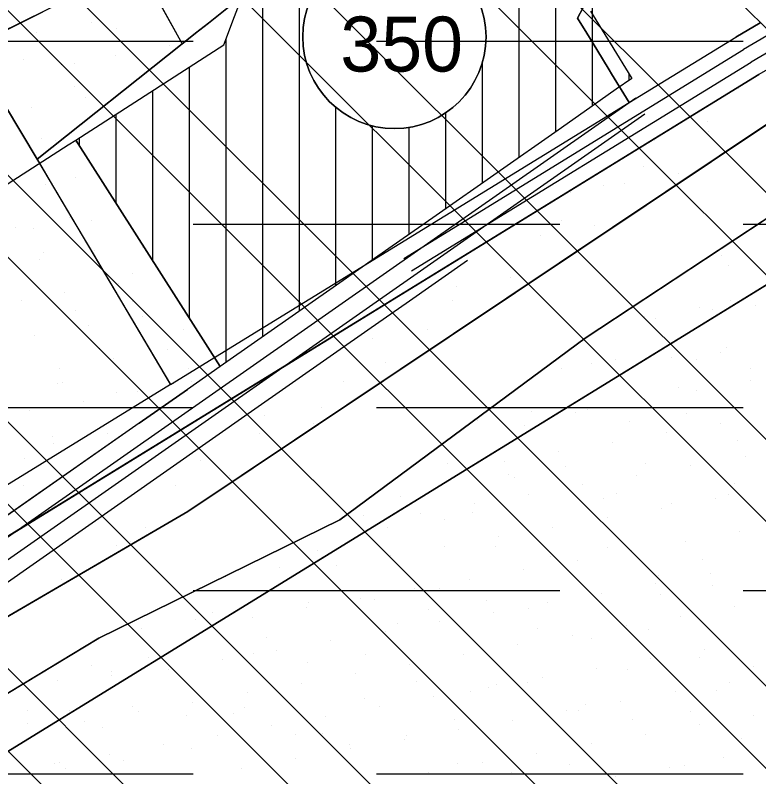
# Model space of a CAD drawing. Extents: x 419109 to 421295, y 4452223 to 4457798.
# Drawn here: x 420583.9 to 420786.7, y 4456856.1 to 4457063.9 of the extents above; entities that cross this region are included whole.
import ezdxf

# ---------------------------------------------------------------- set-up
doc = ezdxf.new("R2010")
doc.units = 0
for name, color, linetype in [('ADA', 7, 'Continuous'), ('ADAKENARI', 7, 'Continuous'), ('Default', 7, 'Continuous'), ('KALDIRIM', 7, 'Continuous'), ('KALDIRIM_FAT', 7, 'Continuous'), ('PL_AYA_BOLGE_PARKI', 7, 'Continuous'), ('PL_AYA_PARK_DINLENME', 7, 'Continuous'), ('PL_K_K_D_K_C_A', 7, 'Continuous'), ('PL_KON_MEV_250', 7, 'Continuous'), ('PL_KON_MEV_350', 7, 'Continuous'), ('PL_TA_K_DERE', 7, 'Continuous'), ('SM_DAIRE', 7, 'Continuous'), ('SM_TAKS', 7, 'Continuous'), ('SN_TR_SIVILASMA', 7, 'Continuous'), ('SN_TR_TASKIN', 7, 'Continuous'), ('TR_ORTAYOGUNKONUT', 7, 'Continuous'), ('TR_PARKALANI', 7, 'Continuous'), ('TRFAT_PARKALANI', 7, 'Continuous')]:
    doc.layers.add(name, color=color, linetype=linetype)

# ---------------------------------------------------------------- blocks, each defined once
blk = doc.blocks.new('POINT_DISPLAY')
at = {"layer": 'Default'}
blk.add_line((0, 0), (0, 0), dxfattribs=at)

msp = doc.modelspace()

# ---------------------------------------------------------------- linework, layer by layer
at = {"layer": 'ADA'}
for p, q in [((420617.36, 4457077.93), (420565.46, 4457051.98)), ((420617.36, 4457077.93), (420629.46, 4457056.14)), ((420629.46, 4457056.14), (420642.79, 4457066.74)), ((420589.82, 4457024.61), (420629.46, 4457056.14)), ((420581.23, 4457039.11), (420589.82, 4457024.61))]:
    msp.add_line(p, q, dxfattribs=at)
at = {"layer": 'ADAKENARI'}
for p, q in [((420643.72, 4457063.64), (420648.58, 4457076.51)), ((420740.79, 4457065.08), (420746.13, 4457056.34)), ((420640.79, 4457055.86), (420643.72, 4457063.64)), ((420787.1, 4457061.84), (420780.42, 4457057.96)), ((420746.13, 4457056.34), (420752.04, 4457046.67)), ((420751.39, 4457040.11), (420780.42, 4457057.96)), ((420600.43, 4457029.88), (420640.79, 4457055.86)), ((420553.14, 4456904.06), (420786.7, 4457047.74)), ((420752.04, 4457046.67), (420747.84, 4457043.73)), ((420630.95, 4456928.5), (420804.7, 4457044.74)), ((420747.84, 4457043.73), (420739.1, 4457037.61)), ((420739.1, 4457037.61), (420731.95, 4457032.61)), ((420731.95, 4457032.61), (420698.67, 4457009.31)), ((420598.32, 4457028.52), (420600.43, 4457029.88)), ((420639.77, 4456968.07), (420600.43, 4457029.88)), ((420580.42, 4457017), (420598.32, 4457028.52)), ((420813.26, 4457024.59), (420739.37, 4456975.79)), ((420698.67, 4457009.31), (420681.89, 4456997.56)), ((420547.79, 4456842.07), (420812.9, 4457005.15)), ((420681.89, 4456997.56), (420672.41, 4456990.92)), ((420707.27, 4456997.02), (420690.49, 4456985.27)), ((420672.41, 4456990.92), (420639.77, 4456968.07)), ((420690.49, 4456985.27), (420681.01, 4456978.63)), ((420681.01, 4456978.63), (420648.37, 4456955.78)), ((420739.37, 4456975.79), (420672.47, 4456926.19)), ((420639.77, 4456968.07), (420630.83, 4456961.81)), ((420617.72, 4456952.63), (420630.83, 4456961.81)), ((420648.37, 4456955.78), (420554.59, 4456890.14)), ((420617.72, 4456952.63), (420552.63, 4456907.07)), ((420448.86, 4456822.28), (420630.95, 4456928.5)), ((420672.47, 4456926.19), (420606.72, 4456893.89)), ((420606.72, 4456893.89), (420495.99, 4456827))]:
    msp.add_line(p, q, dxfattribs=at)
at = {"layer": 'KALDIRIM'}
for p, q in [((420788.94, 4457058.29), (420782.51, 4457054.56)), ((420689.86, 4456997.56), (420782.51, 4457054.56)), ((420791.04, 4457054.88), (420784.61, 4457051.15)), ((420692.02, 4456994.19), (420784.61, 4457051.15))]:
    msp.add_line(p, q, dxfattribs=at)
at = {"layer": 'KALDIRIM_FAT'}
for p, q in [((420753.15, 4457041.34), (420549.29, 4456898.63)), ((420755.62, 4457036.96), (420551.96, 4456894.39))]:
    msp.add_line(p, q, dxfattribs=at)
at = {"layer": 'PL_AYA_BOLGE_PARKI'}
msp.add_lwpolyline([(420812.9, 4457005.15), (420547.79, 4456842.07)], dxfattribs=at)
at = {"layer": 'PL_AYA_PARK_DINLENME'}
for points in [[(420629.46, 4457056.14), (420589.82, 4457024.61), (420581.23, 4457039.11), (420565.46, 4457051.98), (420617.36, 4457077.93)], [(420580.42, 4457017), (420598.32, 4457028.52), (420600.43, 4457029.88), (420639.77, 4456968.07), (420630.83, 4456961.81), (420617.72, 4456952.63), (420552.63, 4456907.07), (420540.5, 4457053.98), (420553.3, 4457055.53), (420579.62, 4457018.26)]]:
    msp.add_lwpolyline(points, close=True, dxfattribs=at)
for points in [[(420448.86, 4456822.28), (420630.95, 4456928.5), (420804.7, 4457044.74), (420809.9, 4457047.99), (420815.29, 4457050.9), (420820.85, 4457053.47), (420826.56, 4457055.69), (420832.4, 4457057.54), (420838.35, 4457059.03), (420844.38, 4457060.14), (420850.46, 4457060.87), (420856.58, 4457061.22), (420862.71, 4457061.18), (420868.82, 4457060.76), (420874.9, 4457059.96), (420880.91, 4457058.78), (420886.84, 4457057.22), (420892.66, 4457055.3), (420898.35, 4457053.01), (420903.88, 4457050.38), (420909.23, 4457047.4), (420914.39, 4457044.09), (421171.91, 4456867.37), (421285.4, 4456820.57)], [(420793.32, 4457051.57), (420786.7, 4457047.74), (420553.14, 4456904.06), (420516.11, 4456881.29), (420459.56, 4456846.5)], [(420495.99, 4456827), (420606.72, 4456893.89), (420672.47, 4456926.19), (420739.37, 4456975.79), (420813.26, 4457024.59)], [(421151.42, 4456836.67), (420910.15, 4457002.67), (420905.05, 4457005.93), (420899.75, 4457008.83), (420894.25, 4457011.37), (420888.6, 4457013.53), (420882.81, 4457015.3), (420876.92, 4457016.68), (420870.95, 4457017.65), (420864.92, 4457018.21), (420858.87, 4457018.37), (420852.82, 4457018.11), (420846.81, 4457017.45), (420840.85, 4457016.38), (420834.98, 4457014.9), (420829.23, 4457013.03), (420823.61, 4457010.78), (420818.16, 4457008.15), (420812.9, 4457005.15), (420547.79, 4456842.07)]]:
    msp.add_lwpolyline(points, dxfattribs=at)
at = {"layer": 'PL_K_K_D_K_C_A'}
msp.add_lwpolyline([(420581.23, 4457039.11), (420626.24, 4456963.12), (420522.27, 4456899.17)], dxfattribs=at)
at = {"layer": 'PL_KON_MEV_250'}
for points in [[(420575.02, 4457056.76), (420617.36, 4457077.93), (420629.46, 4457056.14), (420632.53, 4457058.58), (420633.08, 4457059.02), (420636.56, 4457061.79), (420642.53, 4457066.54)], [(420740.31, 4457069.02), (420737.27, 4457063.16), (420739.8, 4457059.02), (420742.53, 4457054.57), (420745.93, 4457049.02), (420746.56, 4457047.99), (420751.39, 4457040.11), (420780.42, 4457057.96), (420787.1, 4457061.84)]]:
    msp.add_lwpolyline(points, dxfattribs=at)
at = {"layer": 'PL_KON_MEV_350'}
for points in [[(420751.39, 4457040.11), (420746.56, 4457047.99), (420745.93, 4457049.02), (420742.53, 4457054.57), (420739.8, 4457059.02), (420737.27, 4457063.16), (420740.31, 4457069.02)], [(420642.53, 4457066.54), (420636.56, 4457061.79), (420633.08, 4457059.02), (420632.53, 4457058.58), (420629.46, 4457056.14), (420589.82, 4457024.61), (420594.32, 4457017), (420599.58, 4457008.12), (420603.77, 4457001.06), (420604.84, 4456999.24), (420610.1, 4456990.36), (420615.36, 4456981.48), (420620.62, 4456972.59), (420625.89, 4456963.71), (420626.24, 4456963.12), (420751.39, 4457040.11)]]:
    msp.add_lwpolyline(points, dxfattribs=at)
at = {"layer": 'PL_TA_K_DERE'}
for points in [[(421285.4, 4456820.57), (421171.91, 4456867.37), (420914.39, 4457044.09), (420909.23, 4457047.4), (420903.88, 4457050.38), (420898.35, 4457053.01), (420892.66, 4457055.3), (420886.84, 4457057.22), (420880.91, 4457058.78), (420874.9, 4457059.96), (420868.82, 4457060.76), (420862.71, 4457061.18), (420856.58, 4457061.22), (420850.46, 4457060.87), (420844.38, 4457060.14), (420838.35, 4457059.03), (420832.4, 4457057.54), (420826.56, 4457055.69), (420820.85, 4457053.47), (420815.29, 4457050.9), (420809.9, 4457047.99), (420804.7, 4457044.74), (420630.95, 4456928.5), (420448.86, 4456822.28)], [(420495.99, 4456827), (420606.72, 4456893.89), (420672.47, 4456926.19), (420739.37, 4456975.79), (420813.26, 4457024.59)]]:
    msp.add_lwpolyline(points, dxfattribs=at)
at = {"layer": 'SM_DAIRE'}
msp.add_circle((420687.31, 4457058.01), 25, dxfattribs=at)
at = {"layer": 'SN_TR_SIVILASMA'}
for p, q in [((421282.75, 4456566.35), (420138.42, 4457710.68)), ((421282.29, 4456521.91), (420118.46, 4457685.73)), ((421282.05, 4456499.69), (420108.49, 4457673.26)), ((421281.59, 4456455.25), (420088.53, 4457648.31)), ((421281.36, 4456433.03), (420079.09, 4457635.3)), ((421280.9, 4456388.6), (420066.93, 4457602.56)), ((421280.66, 4456366.38), (420060.85, 4457586.19)), ((421280.2, 4456321.94), (420048.69, 4457553.45)), ((421279.97, 4456299.72), (420042.61, 4457537.08)), ((421279.51, 4456255.28), (420030.45, 4457504.34)), ((421279.27, 4456233.06), (420024.37, 4457487.97)), ((421278.81, 4456188.63), (420012.21, 4457455.23)), ((421278.58, 4456166.41), (420006.13, 4457438.86))]:
    msp.add_line(p, q, dxfattribs=at)
at = {"layer": 'SN_TR_TASKIN'}
for p, q in [((420532.43, 4457056.9), (420632.43, 4457056.9)), ((420682.43, 4457056.9), (420782.43, 4457056.9)), ((420632.43, 4457006.9), (420732.43, 4457006.9)), ((420782.43, 4457006.9), (420882.43, 4457006.9)), ((420532.43, 4456956.9), (420632.43, 4456956.9)), ((420682.43, 4456956.9), (420782.43, 4456956.9)), ((420632.43, 4456906.9), (420732.43, 4456906.9)), ((420782.43, 4456906.9), (420882.43, 4456906.9)), ((420532.43, 4456856.9), (420632.43, 4456856.9)), ((420682.43, 4456856.9), (420782.43, 4456856.9))]:
    msp.add_line(p, q, dxfattribs=at)
at = {"layer": 'TR_ORTAYOGUNKONUT'}
for p, q in [((420721.38, 4457025.21), (420721.38, 4457142.26)), ((420731.38, 4457032.21), (420731.38, 4457138.58)), ((420741.38, 4457039.21), (420741.38, 4457134.9)), ((420661.38, 4456983.2), (420661.38, 4457110.38)), ((420651.38, 4456976.2), (420651.38, 4457083.93)), ((420641.38, 4456969.2), (420641.38, 4457057.43)), ((420711.38, 4457018.21), (420711.38, 4457051.26)), ((420631.38, 4456981.25), (420631.38, 4457049.8)), ((420751.38, 4457046.21), (420751.38, 4457047.74)), ((420621.38, 4456996.96), (420621.38, 4457043.37)), ((420671.38, 4456990.2), (420671.38, 4457038.74)), ((420611.38, 4457012.67), (420611.38, 4457036.93)), ((420701.38, 4457011.21), (420701.38, 4457037.35)), ((420681.38, 4456997.2), (420681.38, 4457033.72)), ((420691.38, 4457004.21), (420691.38, 4457033.34)), ((420601.38, 4457028.38), (420601.38, 4457030.49))]:
    msp.add_line(p, q, dxfattribs=at)
for points in [[(420575.02, 4457056.76), (420617.36, 4457077.93), (420629.46, 4457056.14), (420632.53, 4457058.58), (420633.08, 4457059.02), (420636.56, 4457061.79), (420642.53, 4457066.54)], [(420620.62, 4456972.59), (420625.89, 4456963.71), (420626.24, 4456963.12), (420751.39, 4457040.11), (420746.56, 4457047.99), (420745.93, 4457049.02), (420742.53, 4457054.57), (420739.8, 4457059.02), (420737.27, 4457063.16), (420740.31, 4457069.02)], [(420740.31, 4457069.02), (420737.27, 4457063.16), (420739.8, 4457059.02), (420742.53, 4457054.57), (420745.93, 4457049.02), (420746.56, 4457047.99), (420751.39, 4457040.11), (420780.42, 4457057.96), (420787.1, 4457061.84)], [(420642.53, 4457066.54), (420636.56, 4457061.79), (420633.08, 4457059.02), (420632.53, 4457058.58), (420629.46, 4457056.14), (420589.82, 4457024.61), (420594.32, 4457017), (420599.58, 4457008.12), (420603.77, 4457001.06), (420604.84, 4456999.24), (420610.1, 4456990.36), (420615.36, 4456981.48), (420620.62, 4456972.59)]]:
    msp.add_lwpolyline(points, dxfattribs=at)
for start, end in [(0, 180), (180, 0)]:
    msp.add_arc((420687.31, 4457058.01), 25, start, end, dxfattribs=at)
at = {"layer": 'TRFAT_PARKALANI'}
for p, q in [((420600.19, 4457029.29), (420600.19, 4457029.29)), ((420600.36, 4457019.78), (420600.36, 4457019.78)), ((420592.08, 4457017.71), (420592.08, 4457017.71)), ((420598.74, 4457008.73), (420598.74, 4457008.73)), ((420604.58, 4457007.97), (420604.58, 4457007.97)), ((420583.96, 4457006.12), (420583.96, 4457006.12)), ((420588.94, 4457005.65), (420588.94, 4457005.65)), ((420618.48, 4457000.44), (420618.48, 4457000.44)), ((420591.47, 4456999.26), (420591.47, 4456999.26)), ((420605.4, 4456999.75), (420605.4, 4456999.75)), ((420590.62, 4456997.14), (420590.62, 4456997.14)), ((420615.82, 4456993.58), (420615.82, 4456993.58)), ((420612.06, 4456990.77), (420612.06, 4456990.77)), ((420597.29, 4456988.16), (420597.29, 4456988.16)), ((420585.47, 4456985.95), (420585.47, 4456985.95)), ((420615.88, 4456985.67), (420615.88, 4456985.67)), ((420600.24, 4456983.35), (420600.24, 4456983.35)), ((420618.72, 4456981.79), (420618.72, 4456981.79)), ((420603.95, 4456979.18), (420603.95, 4456979.18)), ((420629.78, 4456978.14), (420629.78, 4456978.14)), ((420589.17, 4456976.58), (420589.17, 4456976.58)), ((420606.92, 4456973.07), (420606.92, 4456973.07)), ((420625.38, 4456972.81), (420625.38, 4456972.81)), ((420610.61, 4456970.2), (420610.61, 4456970.2)), ((420595.83, 4456967.6), (420595.83, 4456967.6)), ((420631.27, 4456967.39), (420631.27, 4456967.39)), ((420595.43, 4456963.42), (420595.43, 4456963.42)), ((420596.77, 4456963.65), (420596.77, 4456963.65)), ((420627.18, 4456963.36), (420627.18, 4456963.36)), ((420632.04, 4456963.83), (420632.04, 4456963.83)), ((420611.54, 4456961.04), (420611.54, 4456961.04)), ((420617.27, 4456961.22), (420617.27, 4456961.22)), ((420602.49, 4456958.62), (420602.49, 4456958.62)), ((420587.72, 4456956.01), (420587.72, 4456956.01)), ((420594.16, 4456948.88), (420594.16, 4456948.88)), ((420609.16, 4456949.64), (420609.16, 4456949.64)), ((420594.38, 4456947.03), (420594.38, 4456947.03)), ((420586.54, 4456942.91), (420586.54, 4456942.91)), ((420586.27, 4456935.45), (420586.27, 4456935.45))]:
    msp.add_line(p, q, dxfattribs=at)

# ---------------------------------------------------------------- block references
at = {"layer": 'TR_PARKALANI', "xscale": 0.1, "yscale": 0.10000000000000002}
for p in [(420604.56, 4457061.97), (420611.49, 4457060.45), (420589.79, 4457059.36), (420626, 4457055.59), (420611.22, 4457052.99), (420586.1, 4457051.93), (420596.45, 4457050.38), (420600, 4457050.8), (420600, 4457044.4), (420781.09, 4457043.91), (420603.11, 4457041.4), (420588.34, 4457038.8), (420772.69, 4457034.85), (420772.97, 4457032.32), (420591.11, 4457030.29), (420595, 4457029.82), (420758.2, 4457029.72), (420755.32, 4457022.68), (420764.86, 4457020.74), (420744.43, 4457017.48), (420750.09, 4457018.13), (420735.32, 4457015.53), (420732.94, 4457007.84), (420741.98, 4457006.55), (420727.21, 4457003.95), (420736.2, 4457000.66), (420776.65, 4456998.26), (420778.53, 4456995.76), (420719.09, 4456992.36), (420704.32, 4456989.76), (420703.18, 4456986.18), (420778.91, 4456986.05), (420770.42, 4456984.18), (420774.05, 4456983.49), (420785.88, 4456984.71), (420755.65, 4456981.58), (420758.41, 4456981.17), (420696.21, 4456978.17), (420681.44, 4456975.57), (420777.77, 4456973.13), (420776.25, 4456971.86), (420684.94, 4456969.09), (420741.03, 4456969), (420747.54, 4456969.99), (420763, 4456970.52), (420769.73, 4456970.1), (420732.76, 4456967.39), (420784.5, 4456967.49), (420673.33, 4456963.98), (420784.43, 4456964.15), (420764.76, 4456962.22), (420769.66, 4456961.54), (420754.89, 4456958.94), (420667.56, 4456956.92), (420651.92, 4456954.6), (420724.65, 4456955.8), (420736.71, 4456955.61), (420740.12, 4456956.33), (420767.12, 4456955.32), (420665.22, 4456952.4), (420667.82, 4456953.2), (420709.88, 4456953.2), (420751.48, 4456953), (420776.32, 4456952.56), (420722.69, 4456951.93), (420650.44, 4456949.79), (420761.55, 4456949.96), (420746.78, 4456947.36), (420781.03, 4456947.8), (420732, 4456944.75), (420634.55, 4456942.43), (420717.23, 4456942.15), (420782.98, 4456943.58), (420701.77, 4456941.61), (420734.11, 4456940.84), (420755.86, 4456941.7), (420768.21, 4456940.98), (420642.33, 4456938.21), (420718.47, 4456938.52), (420720.03, 4456937.74), (420753.44, 4456938.38), (420738.66, 4456935.77), (420780.21, 4456936.02), (420627.56, 4456935.6), (420688.9, 4456932.5), (420723.89, 4456933.17), (420744.37, 4456932.06), (420748.01, 4456933.31), (420774.87, 4456932), (420778.42, 4456933.02), (420709.12, 4456930.56), (420762.78, 4456930.7), (420678.89, 4456927.42), (420694.35, 4456927.96), (420708.54, 4456928.1), (420760.1, 4456929.4), (420701.09, 4456926.35), (420745.32, 4456926.79), (420619.45, 4456924.02), (420685.45, 4456924.03), (420730.55, 4456924.19), (420715.78, 4456921.58), (420781.53, 4456923.02), (420611.6, 4456919.08), (420615.43, 4456920.42), (420766.76, 4456920.42), (420655.88, 4456918.01), (420666.47, 4456917.81), (420701.01, 4456918.98), (420714.99, 4456918.82), (420745.41, 4456918.54), (420751.99, 4456917.81), (420686.24, 4456916.37), (420729.77, 4456916.22), (420737.21, 4456915.21), (420771.32, 4456915.51), (420656, 4456913.23), (420671.46, 4456913.77), (420668.07, 4456911.86), (420722.44, 4456912.6), (420735.48, 4456911.54), (420759.31, 4456911.01), (420773.42, 4456911.44), (420596.56, 4456909.83), (420641.23, 4456910.63), (420707.67, 4456910), (420758.65, 4456908.83), (420654.98, 4456908.17), (420692.9, 4456907.39), (420699.64, 4456907.58), (420774.08, 4456908.4), (420678.12, 4456904.79), (420743.87, 4456906.23), (420759.83, 4456905.87), (420663.81, 4456903.62), (420681.98, 4456904.33), (420712.39, 4456904.05), (420729.1, 4456903.62), (420780.08, 4456902.46), (420637.64, 4456900.92), (420663.35, 4456902.18), (420696.75, 4456901.73), (420714.33, 4456901.02), (420723.99, 4456901.9), (420633.12, 4456899.04), (420648.58, 4456899.58), (420699.56, 4456898.41), (420765.31, 4456899.85), (420618.35, 4456896.44), (420688.15, 4456897.94), (420726.29, 4456896.52), (420750.53, 4456897.25), (420756.71, 4456896.24), (420684.79, 4456895.81), (420735.76, 4456894.64), (420652.31, 4456893.98), (420670.01, 4456893.2), (420720.99, 4456892.04), (420741.07, 4456893.92), (420655.24, 4456890.6), (420771.97, 4456890.87), (420620.26, 4456888.76), (420640.47, 4456887.99), (420648.96, 4456889.85), (420679.37, 4456889.56), (420706.22, 4456889.43), (420757.19, 4456888.27), (420770.61, 4456888.71), (420604.62, 4456886.44), (420663.73, 4456887.24), (420691.45, 4456886.83), (420785.38, 4456886.1), (420610.23, 4456884.85), (420610.25, 4456883.69), (420625.7, 4456885.39), (420676.67, 4456884.22), (420742.42, 4456885.66), (420750.93, 4456885.35), (420595.46, 4456882.25), (420661.9, 4456881.62), (420693.28, 4456882.03), (420723.69, 4456881.75), (420727.65, 4456883.06), (420778.63, 4456881.89), (420712.88, 4456880.45), (420715.1, 4456881.39), (420775.28, 4456879.67), (420647.13, 4456879.01), (420698.11, 4456877.85), (420708.05, 4456879.43), (420763.86, 4456879.29), (420615.94, 4456875.36), (420632.36, 4456876.41), (420679.26, 4456877.42), (420739.44, 4456875.71), (420749.08, 4456876.68), (420587.24, 4456874.27), (420598.76, 4456874.05), (420617.59, 4456873.8), (420643.42, 4456873.46), (420646.35, 4456875.08), (420683.33, 4456875.24), (420734.31, 4456874.08), (420737.59, 4456874.22), (420768, 4456873.93), (420630.71, 4456872.76), (420668.56, 4456872.64), (420703.61, 4456871.75), (420719.54, 4456871.47), (420752.36, 4456871.62), (420785.29, 4456872.91), (420587.35, 4456870.67), (420602.81, 4456871.2), (420607.58, 4456869.5), (420653.79, 4456870.03), (420770.52, 4456870.31), (420639.02, 4456867.43), (420660.26, 4456867.55), (420667.77, 4456867.78), (420690.67, 4456867.26), (420704.77, 4456868.87), (420755.74, 4456867.7), (420689.99, 4456866.26), (420740.97, 4456865.1), (420781.91, 4456866.41), (420624.25, 4456864.82), (420631.93, 4456863.82), (420675.03, 4456864.94), (420675.22, 4456863.66), (420609.47, 4456862.22), (420660.45, 4456861.05), (420726.2, 4456862.49), (420777.18, 4456861.33), (420594.7, 4456859.61), (420596.09, 4456859.86), (420613.34, 4456860.59), (420704.58, 4456859.73), (420711.43, 4456859.89), (420734.99, 4456859.45), (420766.39, 4456859.15), (420597.7, 4456858.27), (420645.68, 4456858.45), (420696.66, 4456857.28), (420719.35, 4456857.13), (420762.4, 4456858.72), (420747.63, 4456856.12)]:
    msp.add_blockref('POINT_DISPLAY', p, dxfattribs=at)

# ---------------------------------------------------------------- texts
at = {"layer": 'SM_TAKS'}
msp.add_text('350', height=15, dxfattribs=at).set_placement((420672.57, 4457048.57))

doc.saveas('drawing.dxf')
